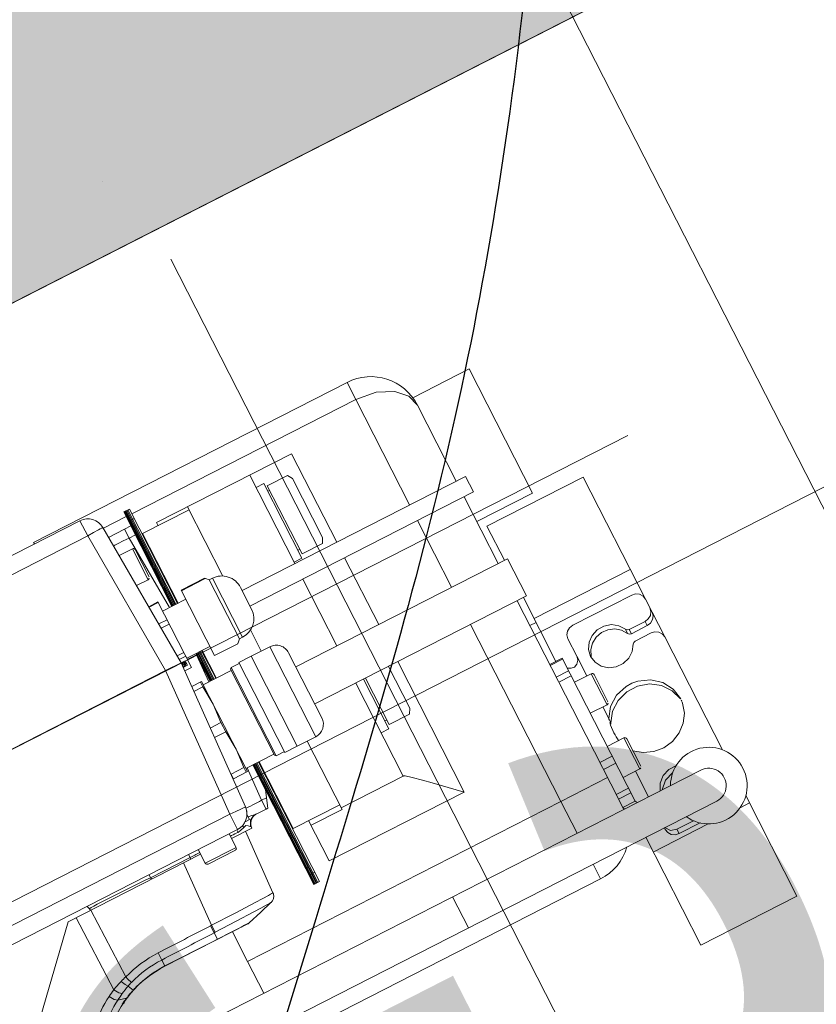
# Model space of a CAD drawing. Header units: metres. Extents: x 538891 to 1080079, y 6588829 to 13178720.
# Tile 716 of 1056: x 539905.378 to 539905.607, y 6589213.526 to 6589213.809. Entities that reach past the tile are written whole.
import ezdxf

# ---------------------------------------------------------------- set-up
doc = ezdxf.new("R2010")
doc.units = ezdxf.units.M
doc.header["$LTSCALE"] = 0.4
doc.linetypes.add('ACAD_ISO10W100', pattern=[40.5, 27, -6.749999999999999, 0, -6.749999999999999])
doc.linetypes.add('Triple Dashed', pattern=[92.60416328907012, 66.14583134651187, -26.45833194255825])
doc.layers.add('AR', color=7, linetype='Continuous')
doc.layers.add('DENDRO', color=7, linetype='Continuous')
doc.styles.add('Arial', font='arial.ttf')

msp = doc.modelspace()

# ---------------------------------------------------------------- linework, layer by layer
at = {"layer": 'DENDRO', "color": 30, "linetype": 'Continuous', "lineweight": 25, "true_color": 0xff7f00}
for points, knots in [([(539908.40578537, 6589206.872602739), (539908.3832159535, 6589206.863631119), (539908.3606465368, 6589206.854659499), (539907.9497689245, 6589206.7163808), (539907.7723378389, 6589206.675189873), (539907.6966044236, 6589206.683932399), (539907.4656119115, 6589206.770816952), (539907.1594505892, 6589206.997395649), (539906.9579957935, 6589207.576698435), (539906.9146970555, 6589208.131988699), (539907.0573528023, 6589208.788930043), (539907.1853649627, 6589209.363006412), (539907.2917507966, 6589210.188356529), (539907.1418461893, 6589211.591390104), (539906.6378256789, 6589213.145355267), (539905.8218061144, 6589214.675330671), (539905.0645597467, 6589215.550653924), (539904.5703469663, 6589216.096682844), (539904.2578843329, 6589216.737226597), (539904.5264119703, 6589217.181537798), (539905.0377596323, 6589217.57535952), (539905.9098236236, 6589217.73497031), (539906.928061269, 6589217.717735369), (539908.1862928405, 6589217.270431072), (539909.3947226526, 6589216.377203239), (539910.1043709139, 6589214.722328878), (539910.5527597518, 6589213.222716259), (539911.0296252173, 6589211.784802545), (539911.3240869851, 6589210.648705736), (539911.5385713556, 6589209.401103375), (539911.0332278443, 6589208.334953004), (539910.2317156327, 6589207.732833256), (539909.456542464, 6589207.360268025), (539908.9861643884, 6589207.135636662), (539908.6129996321, 6589206.958159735), (539908.4315789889, 6589206.88285602), (539908.4186821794, 6589206.87772938), (539908.40578537, 6589206.872602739)], [0, 0, 0, 0.001743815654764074, 0.001743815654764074, 0.0328705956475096, 0.06399737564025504, 0.09512415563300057, 0.1262509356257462, 0.1573777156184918, 0.1885044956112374, 0.2196312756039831, 0.2507580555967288, 0.2818848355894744, 0.3130116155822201, 0.3441383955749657, 0.3752651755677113, 0.406391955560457, 0.4375187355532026, 0.4686455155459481, 0.4997722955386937, 0.5308990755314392, 0.5620258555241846, 0.5931526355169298, 0.624279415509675, 0.6554061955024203, 0.6865329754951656, 0.7176597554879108, 0.748786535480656, 0.7799133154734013, 0.8110400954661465, 0.8421668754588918, 0.8732936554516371, 0.9044204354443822, 0.9355472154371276, 0.966673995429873, 0.9978007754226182, 0.9978007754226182, 1, 1, 1]), ([(539901.6685504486, 6589216.508096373), (539901.6549695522, 6589216.496390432), (539901.6413886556, 6589216.484684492), (539901.3872650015, 6589216.261111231), (539901.1542271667, 6589215.680484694), (539901.0915114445, 6589215.181242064), (539901.181345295, 6589214.428850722), (539901.5988201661, 6589213.623490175), (539902.0909989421, 6589213.052936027), (539902.6767633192, 6589212.628054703), (539903.5856184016, 6589212.271598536), (539904.2749271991, 6589212.347468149), (539904.8002567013, 6589212.544048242), (539905.1731227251, 6589212.896441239), (539905.4001403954, 6589213.316530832), (539905.5852785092, 6589213.990625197), (539905.317444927, 6589215.106673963), (539904.7935115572, 6589215.881330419), (539904.2446258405, 6589216.386185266), (539903.6428508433, 6589216.722836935), (539902.7680026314, 6589216.948452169), (539901.956227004, 6589216.745513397), (539901.6957122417, 6589216.531508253), (539901.6821313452, 6589216.519802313), (539901.6685504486, 6589216.508096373)], [0, 0, 0, 0.002772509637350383, 0.002772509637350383, 0.05511167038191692, 0.1074508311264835, 0.15978999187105, 0.2121291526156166, 0.2644683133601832, 0.3168074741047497, 0.3691466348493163, 0.4214857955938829, 0.4738249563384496, 0.5261641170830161, 0.5785032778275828, 0.6308424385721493, 0.6831815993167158, 0.7355207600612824, 0.787859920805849, 0.8401990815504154, 0.892538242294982, 0.9448774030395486, 0.997216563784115, 0.997216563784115, 1, 1, 1])]:
    msp.add_open_spline(points, degree=2, knots=knots, dxfattribs=at)

# ---------------------------------------------------------------- next in the draw order: wipeouts: each hides what was drawn before it
at = {"color": 255, "linetype": 'Continuous', "lineweight": 5}
msp.add_wipeout([(539907.3717768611, 6589214.987496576), (539904.0762212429, 6589213.305440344), (539904.083040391, 6589213.292079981), (539907.3785960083, 6589214.974136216)], dxfattribs=at).dxf.layer = 'AR'

# ---------------------------------------------------------------- next in the draw order: hatches: boundary and pattern name
at = {"layer": 'AR', "linetype": 'Continuous', "lineweight": 9, "true_color": 0x6a6a6a}
h = msp.add_hatch(dxfattribs=at)
h.set_pattern_fill('STRUCTURAL_CONCRETE_0001', color=251, style=0, pattern_type=2)
h.set_pattern_definition([(90, (0, 0), (-0.6235383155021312, 0), [0.0600000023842, -0.3000000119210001]), (90, (-0.3117691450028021, 0.1800000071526), (-0.6235383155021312, 0), [0.0600000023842, -0.3000000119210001]), (150.0000000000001, (0, 0), (0.3117691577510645, 0.5400000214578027), [0.06000000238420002, -0.3000000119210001]), (150.0000000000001, (2.204364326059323e-17, 0.3600000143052), (0.3117691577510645, 0.5400000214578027), [0.06000000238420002, -0.3000000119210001]), (-149.9999999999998, (3.673940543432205e-18, 0.0600000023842), (-0.3117691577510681, 0.5400000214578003), [0.0600000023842, -0.300000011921]), (-149.9999999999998, (2.571758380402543e-17, 0.4200000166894), (-0.3117691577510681, 0.5400000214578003), [0.0600000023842, -0.300000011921]), (90, (-0.0600000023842, 3.673940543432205e-18), (-0.1200000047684, 0), [1e-05, -0.2999900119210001]), (90, (-0.06000000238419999, 0.1200100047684), (-0.1200000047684, 0), [1e-05, -0.2999900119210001]), (135, (-0.0600000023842, 0.06000000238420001), (0.08485281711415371, 0.08485281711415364), [1e-05, -0.2399900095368]), (135, (-0.1236466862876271, 0.1236466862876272), (0.08485281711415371, 0.08485281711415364), [1e-05, -0.2399900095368])])
h.paths.add_polyline_path([(539907.3785960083, 6589214.974136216), (539904.083040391, 6589213.292079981), (539904.1739623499, 6589213.11394184), (539907.4695179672, 6589214.795998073)])

# ---------------------------------------------------------------- next in the draw order: linework, layer by layer
at = {"layer": 'AR', "color": 251, "linetype": 'Triple Dashed', "lineweight": 9, "true_color": 0x575757}
msp.add_line((539928.7744506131, 6589168.281191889), (539887.9295859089, 6589248.306175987), dxfattribs=at)
at = {"layer": 'AR', "color": 7, "linetype": 'Continuous', "lineweight": 9}
msp.add_line((539904.1739623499, 6589213.11394184), (539907.4695179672, 6589214.795998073), dxfattribs=at)
at = {"layer": 'AR', "color": 251, "linetype": 'ACAD_ISO10W100', "lineweight": 9, "true_color": 0x575757}
for p, q in [((539905.8384433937, 6589213.791718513), (539905.1347977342, 6589213.432576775)), ((539905.5518570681, 6589213.484333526), (539905.421384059, 6589213.739961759)), ((539904.6690916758, 6589213.238867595), (539905.552574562, 6589213.689395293))]:
    msp.add_line(p, q, dxfattribs=at)
at = {"layer": 'AR', "color": 251, "linetype": 'Continuous', "lineweight": 9, "true_color": 0x575757}
for p, q in [((539905.5070657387, 6589213.708471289), (539905.4908464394, 6589213.700192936)), ((539905.5252501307, 6589213.672843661), (539905.5070657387, 6589213.708471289)), ((539905.471990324, 6589213.704602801), (539905.3820305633, 6589213.658687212)), ((539905.471990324, 6589213.704602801), (539905.4899474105, 6589213.669420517)), ((539905.4101828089, 6589213.666881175), (539905.4744906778, 6589213.699704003)), ((539905.5033077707, 6589213.676239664), (539905.4921698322, 6589213.698061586)), ((539905.4173147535, 6589213.664346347), (539905.4560597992, 6589213.684121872)), ((539905.4690161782, 6589213.658737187), (539905.4560597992, 6589213.684121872)), ((539905.4440354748, 6589213.67798464), (539905.4569918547, 6589213.652599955)), ((539905.4490834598, 6589213.674913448), (539905.4549188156, 6589213.677891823)), ((539905.4549188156, 6589213.677891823), (539905.4563426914, 6589213.676968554)), ((539905.4418501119, 6589213.644871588), (539905.5059798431, 6589213.677603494)), ((539905.4458539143, 6589213.674421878), (539905.4480806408, 6589213.675558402)), ((539905.4480806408, 6589213.675558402), (539905.4589912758, 6589213.654181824)), ((539905.4490834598, 6589213.674913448), (539905.4590572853, 6589213.655372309)), ((539905.4563426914, 6589213.676968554), (539905.4649802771, 6589213.660045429)), ((539905.5059798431, 6589213.677603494), (539905.5082528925, 6589213.673150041)), ((539905.5121356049, 6589213.663343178), (539905.539747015, 6589213.677436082)), ((539905.5397474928, 6589213.677435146), (539905.5576265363, 6589213.642405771)), ((539905.4441231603, 6589213.640418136), (539905.5082528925, 6589213.673150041)), ((539905.4497515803, 6589213.673604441), (539905.449217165, 6589213.673331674)), ((539905.5252501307, 6589213.672843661), (539905.5092176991, 6589213.664660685)), ((539905.5153549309, 6589213.65263636), (539905.50558082, 6589213.671786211)), ((539905.4095008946, 6589213.668217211), (539905.4078976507, 6589213.667398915)), ((539905.4078976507, 6589213.667398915), (539905.4100271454, 6589213.663226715)), ((539905.4080757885, 6589213.667489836), (539905.4218959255, 6589213.640412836)), ((539905.40829846, 6589213.667603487), (539905.4221185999, 6589213.640526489)), ((539905.4085211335, 6589213.66771714), (539905.4223412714, 6589213.640640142)), ((539905.4087883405, 6589213.667853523), (539905.4226084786, 6589213.640776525)), ((539905.4090555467, 6589213.667989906), (539905.4228756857, 6589213.640912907)), ((539905.4095008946, 6589213.668217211), (539905.4233210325, 6589213.641140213)), ((539905.4266762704, 6589213.668001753), (539905.4133159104, 6589213.661182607)), ((539905.436361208, 6589213.649026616), (539905.4262216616, 6589213.668892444)), ((539905.1943793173, 6589213.562348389), (539905.3953162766, 6589213.664906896)), ((539905.3953162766, 6589213.664906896), (539905.3975496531, 6589213.660531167)), ((539905.4020366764, 6589213.662723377), (539905.408579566, 6589213.666062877)), ((539905.4108647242, 6589213.665545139), (539905.4092614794, 6589213.66472684)), ((539905.4173147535, 6589213.664346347), (539905.4177693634, 6589213.663455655)), ((539905.49222046, 6589213.664967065), (539905.5019945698, 6589213.645817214)), ((539905.424356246, 6589213.624154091), (539905.4019177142, 6589213.662956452)), ((539905.4081328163, 6589213.662466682), (539905.403529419, 6589213.660117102)), ((539905.4081328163, 6589213.662466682), (539905.4099433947, 6589213.663390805)), ((539905.4081328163, 6589213.662466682), (539905.4094252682, 6589213.659934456)), ((539905.4094255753, 6589213.659934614), (539905.4112358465, 6589213.660858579)), ((539905.4217159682, 6589213.640320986), (539905.4100271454, 6589213.663226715)), ((539905.4133159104, 6589213.661182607), (539905.4234991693, 6589213.641231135)), ((539905.5171363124, 6589213.65354558), (539905.5121360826, 6589213.663342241)), ((539905.2954111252, 6589213.608399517), (539905.3975496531, 6589213.660531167)), ((539905.3822578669, 6589213.658241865), (539905.3820305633, 6589213.658687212)), ((539905.4199007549, 6589213.621880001), (539905.3975496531, 6589213.660531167)), ((539905.4094255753, 6589213.659934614), (539905.4209854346, 6589213.63994812)), ((539905.4590572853, 6589213.655372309), (539905.4648926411, 6589213.658350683)), ((539905.4648926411, 6589213.658350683), (539905.4649802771, 6589213.660045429)), ((539905.4065604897, 6589213.654927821), (539905.410355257, 6589213.656864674)), ((539905.410355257, 6589213.656864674), (539905.4149013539, 6589213.647957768)), ((539905.4111624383, 6589213.656603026), (539905.4151629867, 6589213.648764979)), ((539905.4583891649, 6589213.656681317), (539905.4578547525, 6589213.65640855)), ((539905.4174073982, 6589213.653166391), (539905.4172292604, 6589213.653075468)), ((539905.4567645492, 6589213.653045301), (539905.4589912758, 6589213.654181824)), ((539905.4572640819, 6589213.622986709), (539905.5180270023, 6589213.65400019)), ((539905.4810633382, 6589213.635133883), (539905.4712892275, 6589213.654283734)), ((539905.5180270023, 6589213.65400019), (539905.5234823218, 6589213.643311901)), ((539905.525657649, 6589213.636850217), (539905.5532690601, 6589213.650943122)), ((539905.4115733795, 6589213.646259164), (539905.4149013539, 6589213.647957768)), ((539905.4310264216, 6589213.648370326), (539905.4243907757, 6589213.644983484)), ((539905.4244778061, 6589213.644812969), (539905.431113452, 6589213.648199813)), ((539905.4310264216, 6589213.648370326), (539905.431113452, 6589213.648199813)), ((539905.4324330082, 6589213.647924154), (539905.4313105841, 6589213.648287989)), ((539905.4324330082, 6589213.647924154), (539905.433323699, 6589213.648378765)), ((539905.4410705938, 6589213.631001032), (539905.4324330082, 6589213.647924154)), ((539905.433323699, 6589213.648378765), (539905.4419612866, 6589213.631455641)), ((539905.4592649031, 6589213.648146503), (539905.4690390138, 6589213.628996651)), ((539905.4339710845, 6589213.626213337), (539905.4243907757, 6589213.644983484)), ((539905.441395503, 6589213.645762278), (539905.4445777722, 6589213.639527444)), ((539905.4177105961, 6589213.641573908), (539905.4150639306, 6589213.640223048)), ((539905.4151598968, 6589213.640057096), (539905.4177976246, 6589213.641403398)), ((539905.4177105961, 6589213.641573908), (539905.427290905, 6589213.622803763)), ((539905.4190457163, 6589213.638958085), (539905.4257258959, 6589213.642367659)), ((539905.4228627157, 6589213.642478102), (539905.4226845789, 6589213.642387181)), ((539905.4627193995, 6589213.612298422), (539905.5234823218, 6589213.643311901)), ((539905.5405700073, 6589213.603233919), (539905.5208102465, 6589213.641948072)), ((539905.5319495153, 6589213.624522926), (539905.5225916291, 6589213.642857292)), ((539905.5367497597, 6589213.634915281), (539905.5536728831, 6589213.643552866)), ((539905.5576265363, 6589213.642405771), (539905.5595300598, 6589213.638676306)), ((539905.5595300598, 6589213.638676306), (539905.5631800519, 6589213.631525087)), ((539905.4203130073, 6589213.636475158), (539905.4179335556, 6589213.635260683)), ((539905.5244471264, 6589213.634822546), (539905.526228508, 6589213.635731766)), ((539905.5575176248, 6589213.636020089), (539905.5529518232, 6589213.633689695)), ((539905.5575176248, 6589213.636020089), (539905.5581395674, 6589213.634801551)), ((539905.4186505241, 6589213.634020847), (539905.4209632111, 6589213.635201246)), ((539905.4473655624, 6589213.627466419), (539905.4442679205, 6589213.63353545)), ((539905.5074498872, 6589213.635128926), (539905.533362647, 6589213.584359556)), ((539905.5518791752, 6589213.633775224), (539905.5525011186, 6589213.632556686)), ((539905.5529518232, 6589213.633689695), (539905.5535737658, 6589213.632471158)), ((539905.5581395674, 6589213.634801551), (539905.5535737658, 6589213.632471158)), ((539905.5546605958, 6589213.630341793), (539905.5592264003, 6589213.632672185)), ((539905.4410705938, 6589213.631001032), (539905.4407067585, 6589213.629878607)), ((539905.4410705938, 6589213.631001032), (539905.4419612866, 6589213.631455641)), ((539905.5379224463, 6589213.626018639), (539905.5353592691, 6589213.631040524)), ((539905.5631800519, 6589213.631525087), (539905.5796948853, 6589213.599168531)), ((539905.4251031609, 6589213.627090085), (539905.423215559, 6589213.62612665)), ((539905.4259557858, 6589213.625419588), (539905.4326359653, 6589213.628829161)), ((539905.428805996, 6589213.626874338), (539905.4328520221, 6589213.618947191)), ((539905.4290286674, 6589213.62698799), (539905.4330746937, 6589213.619060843)), ((539905.4292513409, 6589213.627101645), (539905.4332973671, 6589213.619174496)), ((539905.429518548, 6589213.627238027), (539905.4335645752, 6589213.619310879)), ((539905.4297857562, 6589213.627374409), (539905.4338317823, 6589213.619447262)), ((539905.4302311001, 6589213.627601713), (539905.4342771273, 6589213.619674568)), ((539905.4304092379, 6589213.627692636), (539905.434455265, 6589213.619765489)), ((539905.4406067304, 6589213.62960018), (539905.4339710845, 6589213.626213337)), ((539905.4498416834, 6589213.628730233), (539905.4444999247, 6589213.626003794)), ((539905.4498416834, 6589213.628730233), (539905.4630162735, 6589213.602918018)), ((539905.4552228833, 6589213.62698591), (539905.4647605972, 6589213.608299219)), ((539905.424356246, 6589213.624154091), (539905.4199007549, 6589213.621880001)), ((539905.4238365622, 6589213.625052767), (539905.425666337, 6589213.625986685)), ((539905.4428198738, 6589213.58276157), (539905.424356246, 6589213.624154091)), ((539905.4255602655, 6589213.624728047), (539905.4243726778, 6589213.624121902)), ((539905.4253902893, 6589213.624115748), (539905.42549199, 6589213.624184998)), ((539905.42549199, 6589213.624184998), (539905.4254760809, 6589213.624216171)), ((539905.4255222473, 6589213.624083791), (539905.4256239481, 6589213.62415304)), ((539905.4255381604, 6589213.624052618), (539905.4255222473, 6589213.624083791)), ((539905.4256398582, 6589213.624121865), (539905.4255381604, 6589213.624052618)), ((539905.4255381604, 6589213.624052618), (539905.4255390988, 6589213.624050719)), ((539905.4255391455, 6589213.624050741), (539905.4255487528, 6589213.624006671)), ((539905.4262093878, 6589213.623456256), (539905.4255602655, 6589213.624728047)), ((539905.4256239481, 6589213.62415304), (539905.4256398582, 6589213.624121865)), ((539905.4261357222, 6589213.625062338), (539905.4288035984, 6589213.626424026)), ((539905.4286061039, 6589213.626772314), (539905.4288066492, 6589213.626425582)), ((539905.4288066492, 6589213.626425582), (539905.428624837, 6589213.626781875)), ((539905.4326714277, 6589213.618855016), (539905.4288066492, 6589213.626425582)), ((539905.4288066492, 6589213.626425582), (539905.432273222, 6589213.618651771)), ((539905.4444930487, 6589213.626011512), (539905.4409302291, 6589213.624193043)), ((539905.4541139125, 6589213.598363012), (539905.4409302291, 6589213.624193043)), ((539905.4444734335, 6589213.626033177), (539905.4444999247, 6589213.626003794)), ((539905.4576745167, 6589213.600191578), (539905.4444999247, 6589213.626003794)), ((539905.5056122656, 6589213.587036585), (539905.4865186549, 6589213.624445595)), ((539905.5301681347, 6589213.623613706), (539905.533730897, 6589213.625432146)), ((539905.5302959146, 6589213.623363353), (539905.5338586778, 6589213.625181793)), ((539905.5337309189, 6589213.625432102), (539905.5546702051, 6589213.58440697)), ((539905.5408133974, 6589213.620354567), (539905.5379224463, 6589213.626018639)), ((539905.3058844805, 6589213.563685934), (539905.4199007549, 6589213.621880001)), ((539905.438293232, 6589213.580646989), (539905.4199007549, 6589213.621880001)), ((539905.4261934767, 6589213.623487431), (539905.4249391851, 6589213.622847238)), ((539905.4249534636, 6589213.62281523), (539905.4262093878, 6589213.623456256)), ((539905.425153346, 6589213.623174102), (539905.4252389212, 6589213.623172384)), ((539905.4251692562, 6589213.623142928), (539905.425153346, 6589213.623174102)), ((539905.4252548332, 6589213.623141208), (539905.4251692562, 6589213.623142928)), ((539905.4252389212, 6589213.623172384), (539905.4252548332, 6589213.623141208)), ((539905.4253588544, 6589213.623364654), (539905.4253747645, 6589213.623333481)), ((539905.4253747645, 6589213.623333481), (539905.4254603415, 6589213.623331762)), ((539905.427290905, 6589213.622803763), (539905.4253911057, 6589213.621834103)), ((539905.425400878, 6589213.623516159), (539905.4254134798, 6589213.623497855)), ((539905.4387127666, 6589213.621938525), (539905.430687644, 6589213.617842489)), ((539905.4387061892, 6589213.6227323), (539905.4385513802, 6589213.622254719)), ((539905.4511485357, 6589213.597573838), (539905.4385514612, 6589213.622254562)), ((539905.4410620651, 6589213.623934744), (539905.4387061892, 6589213.6227323)), ((539905.4516261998, 6589213.59741887), (539905.4387061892, 6589213.6227323)), ((539905.4838465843, 6589213.623081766), (539905.4899838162, 6589213.611057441)), ((539905.5355548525, 6589213.621858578), (539905.5319920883, 6589213.620040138)), ((539905.4302330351, 6589213.61873318), (539905.4274157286, 6589213.617295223)), ((539905.4298869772, 6589213.618556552), (539905.4305668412, 6589213.617224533)), ((539905.4302330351, 6589213.61873318), (539905.4434167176, 6589213.592903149)), ((539905.476721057, 6589213.619444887), (539905.4839948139, 6589213.605193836)), ((539905.4772554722, 6589213.619717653), (539905.4840608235, 6589213.606384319)), ((539905.5363244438, 6589213.620350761), (539905.5327616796, 6589213.618532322)), ((539905.5372506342, 6589213.618536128), (539905.5420603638, 6589213.62099102)), ((539905.5420603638, 6589213.62099102), (539905.5466064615, 6589213.612084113)), ((539905.5428675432, 6589213.620729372), (539905.5468680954, 6589213.612891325)), ((539905.4280257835, 6589213.615927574), (539905.4305668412, 6589213.617224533)), ((539905.4305668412, 6589213.617224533), (539905.4335289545, 6589213.612275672)), ((539905.4744943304, 6589213.618308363), (539905.4881326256, 6589213.59158764)), ((539905.4335289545, 6589213.612275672), (539905.435798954, 6589213.606973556)), ((539905.4898961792, 6589213.609362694), (539905.4899838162, 6589213.611057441)), ((539905.541796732, 6589213.609629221), (539905.5466064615, 6589213.612084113)), ((539905.5470718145, 6589213.608092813), (539905.5453594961, 6589213.611447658)), ((539905.483392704, 6589213.607693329), (539905.4828582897, 6589213.607420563)), ((539905.4840608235, 6589213.606384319), (539905.4898961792, 6589213.609362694)), ((539905.5476937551, 6589213.606874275), (539905.5470718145, 6589213.608092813)), ((539905.435798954, 6589213.606973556), (539905.432720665, 6589213.605402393)), ((539905.4339407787, 6589213.602667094), (539905.4371586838, 6589213.604309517)), ((539905.435798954, 6589213.606973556), (539905.4371586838, 6589213.604309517)), ((539905.4371586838, 6589213.604309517), (539905.4401207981, 6589213.599360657)), ((539905.4817680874, 6589213.604057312), (539905.4839948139, 6589213.605193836)), ((539905.4630162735, 6589213.602918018), (539905.4576745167, 6589213.600191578)), ((539905.4705560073, 6589213.582030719), (539905.4605401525, 6589213.601654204)), ((539905.5500323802, 6589213.584694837), (539905.5405700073, 6589213.603233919)), ((539905.5466488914, 6589213.600122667), (539905.5514586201, 6589213.602577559)), ((539905.5514586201, 6589213.602577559), (539905.5560047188, 6589213.593670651)), ((539905.5522658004, 6589213.60231591), (539905.5562663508, 6589213.594477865)), ((539905.4401207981, 6589213.599360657), (539905.4423907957, 6589213.594058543)), ((539905.4539820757, 6589213.598621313), (539905.4516261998, 6589213.59741887)), ((539905.4541139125, 6589213.598363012), (539905.4576767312, 6589213.600181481)), ((539905.4576827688, 6589213.600152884), (539905.4576745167, 6589213.600191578)), ((539905.4509872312, 6589213.597889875), (539905.4429621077, 6589213.59379384)), ((539905.4516261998, 6589213.59741887), (539905.4511486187, 6589213.597573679)), ((539905.5445157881, 6589213.595503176), (539905.5480785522, 6589213.597321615)), ((539905.3940477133, 6589213.50172264), (539905.5735344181, 6589213.593332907)), ((539905.4423907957, 6589213.594058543), (539905.4387376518, 6589213.59219397)), ((539905.4423907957, 6589213.594058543), (539905.4430706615, 6589213.592726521)), ((539905.4432924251, 6589213.593941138), (539905.447427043, 6589213.584669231)), ((539905.448585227, 6589213.587682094), (539905.4449477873, 6589213.594807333)), ((539905.4451264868, 6589213.594898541), (539905.4626289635, 6589213.560606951)), ((539905.4453491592, 6589213.595012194), (539905.4628516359, 6589213.560720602)), ((539905.4455718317, 6589213.595125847), (539905.4630743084, 6589213.560834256)), ((539905.4458390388, 6589213.59526223), (539905.4633415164, 6589213.560970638)), ((539905.446106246, 6589213.595398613), (539905.4636087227, 6589213.561107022)), ((539905.4465515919, 6589213.595625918), (539905.4640540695, 6589213.561334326)), ((539905.4467297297, 6589213.59571684), (539905.4565038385, 6589213.57656699)), ((539905.4478662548, 6589213.593490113), (539905.4476881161, 6589213.593399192)), ((539905.5455586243, 6589213.593460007), (539905.5491213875, 6589213.595278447)), ((539905.5511949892, 6589213.59121576), (539905.5560047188, 6589213.593670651)), ((539905.558517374, 6589213.585668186), (539905.5547577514, 6589213.593034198)), ((539905.4394175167, 6589213.590861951), (539905.4387376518, 6589213.59219397)), ((539905.4394175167, 6589213.590861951), (539905.4434167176, 6589213.592903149)), ((539905.4881326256, 6589213.59158764), (539905.4703188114, 6589213.582495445)), ((539905.4884642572, 6589213.591657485), (539905.4886862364, 6589213.591641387)), ((539905.5467230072, 6589213.591178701), (539905.533362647, 6589213.584359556)), ((539905.4492373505, 6589213.582401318), (539905.448585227, 6589213.587682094)), ((539905.448585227, 6589213.587682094), (539905.4624508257, 6589213.56051603)), ((539905.5527588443, 6589213.588151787), (539905.5491960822, 6589213.586333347)), ((539905.447427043, 6589213.584669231), (539905.4488665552, 6589213.585403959)), ((539905.4474284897, 6589213.58466997), (539905.4487209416, 6589213.582137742)), ((539905.4668672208, 6589213.567261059), (539905.5056122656, 6589213.587036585)), ((539905.5534640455, 6589213.586770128), (539905.5499012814, 6589213.584951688)), ((539905.5512691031, 6589213.582271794), (539905.5499375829, 6589213.584880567)), ((539905.5512691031, 6589213.582271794), (539905.5500323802, 6589213.584694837)), ((539905.5864205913, 6589213.585991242), (539905.601119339, 6589213.557192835)), ((539905.3989048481, 6589213.492974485), (539905.5780805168, 6589213.584426)), ((539905.4428198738, 6589213.58276157), (539905.442981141, 6589213.582400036)), ((539905.533362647, 6589213.584359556), (539905.4434028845, 6589213.538443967)), ((539905.4487209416, 6589213.582137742), (539905.4457418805, 6589213.580617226)), ((539905.4487209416, 6589213.582137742), (539905.4492373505, 6589213.582401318)), ((539905.4698642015, 6589213.583386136), (539905.4565038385, 6589213.57656699)), ((539905.4705560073, 6589213.582030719), (539905.4616491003, 6589213.577484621)), ((539905.533362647, 6589213.584359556), (539905.5380314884, 6589213.575212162)), ((539905.551107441, 6589213.582588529), (539905.5546702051, 6589213.58440697)), ((539905.5874810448, 6589213.583913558), (539905.5847987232, 6589213.582544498)), ((539905.438293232, 6589213.580646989), (539905.3323902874, 6589213.52659397)), ((539905.438293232, 6589213.580646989), (539905.4405266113, 6589213.576271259)), ((539905.4439600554, 6589213.579146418), (539905.4427408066, 6589213.578524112)), ((539905.4432413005, 6589213.580554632), (539905.4439600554, 6589213.579146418)), ((539905.44468855, 6589213.580265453), (539905.4435648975, 6589213.579920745)), ((539905.44429426, 6589213.578946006), (539905.4442469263, 6589213.57714914)), ((539905.4450119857, 6589213.580088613), (539905.44429426, 6589213.578946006)), ((539905.4457417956, 6589213.580617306), (539905.44468855, 6589213.580265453)), ((539905.4457420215, 6589213.580617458), (539905.4450119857, 6589213.580088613)), ((539905.4668672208, 6589213.567261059), (539905.4609572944, 6589213.578840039)), ((539905.4405266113, 6589213.576271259), (539905.3347764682, 6589213.522296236)), ((539905.438861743, 6589213.573737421), (539905.4446254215, 6589213.576679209)), ((539905.4422505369, 6589213.576801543), (539905.4408120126, 6589213.575547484)), ((539905.4420719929, 6589213.57750925), (539905.4422505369, 6589213.576801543)), ((539905.444311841, 6589213.577170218), (539905.4442469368, 6589213.577149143)), ((539905.4444704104, 6589213.57718497), (539905.4446254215, 6589213.576679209)), ((539905.5756626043, 6589213.577881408), (539905.5598696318, 6589213.569820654)), ((539905.5630634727, 6589213.576761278), (539905.5633215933, 6589213.576255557)), ((539905.5714558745, 6589213.578778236), (539905.5666533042, 6589213.576326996)), ((539905.5666533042, 6589213.576326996), (539905.5672752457, 6589213.57510846)), ((539905.5732822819, 6589213.57817446), (539905.5672752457, 6589213.57510846)), ((539905.4381798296, 6589213.575073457), (539905.4401801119, 6589213.571154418)), ((539905.4388468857, 6589213.574544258), (539905.4385393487, 6589213.574386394)), ((539905.4428509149, 6589213.5757735), (539905.4507135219, 6589213.558146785)), ((539905.573507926, 6589213.543099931), (539905.5577193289, 6589213.57403362)), ((539905.4292729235, 6589213.570527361), (539905.4312732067, 6589213.56660832)), ((539905.4401801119, 6589213.571154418), (539905.4312732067, 6589213.56660832)), ((539905.4399184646, 6589213.570347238), (539905.4320804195, 6589213.566346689)), ((539905.3919694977, 6589213.549803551), (539905.4299548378, 6589213.569191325)), ((539905.4269268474, 6589213.56823071), (539905.415587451, 6589213.562443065)), ((539905.4264821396, 6589213.56910294), (539905.4269272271, 6589213.568230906)), ((539905.4269268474, 6589213.56823071), (539905.4270822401, 6589213.567725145)), ((539905.4282550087, 6589213.568949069), (539905.4269268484, 6589213.568230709)), ((539905.4250615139, 6589213.566693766), (539905.4330514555, 6589213.548781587)), ((539905.5425775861, 6589213.566305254), (539905.5447278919, 6589213.562092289)), ((539905.415587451, 6589213.562443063), (539905.4142278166, 6589213.5617895)), ((539905.4151405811, 6589213.563314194), (539905.4155856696, 6589213.562442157)), ((539905.415587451, 6589213.562443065), (539905.4159043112, 6589213.562019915)), ((539905.5447278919, 6589213.562092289), (539905.4547681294, 6589213.516176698)), ((539905.462690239, 6589213.564006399), (539905.4610869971, 6589213.563188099)), ((539905.4640540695, 6589213.561334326), (539905.4624508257, 6589213.56051603)), ((539905.5022791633, 6589213.556964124), (539905.5068252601, 6589213.548057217)), ((539905.601119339, 6589213.557192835), (539905.573507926, 6589213.543099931)), ((539905.3980424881, 6589213.553488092), (539905.3983611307, 6589213.553065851)), ((539905.3980424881, 6589213.553488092), (539905.3983611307, 6589213.553065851)), ((539905.3942558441, 6589213.550970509), (539905.405024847, 6589213.530280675)), ((539905.3984907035, 6589213.553131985), (539905.4084565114, 6589213.533985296)), ((539905.379321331, 6589213.506337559), (539905.3919694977, 6589213.549803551)), ((539905.4197143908, 6589213.537019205), (539905.4433172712, 6589213.549066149)), ((539905.4328289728, 6589213.548665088), (539905.4338803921, 6589213.546648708)), ((539905.4328294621, 6589213.548665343), (539905.4330514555, 6589213.548781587)), ((539905.4330514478, 6589213.548781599), (539905.4341115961, 6589213.546769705)), ((539905.4415566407, 6589213.548275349), (539905.4373444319, 6589213.546124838)), ((539905.4420819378, 6589213.548543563), (539905.4415566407, 6589213.548275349)), ((539905.4425457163, 6589213.548780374), (539905.4420819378, 6589213.548543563)), ((539905.4438864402, 6589213.549465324), (539905.4425457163, 6589213.548780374)), ((539905.4348071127, 6589213.544829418), (539905.4338786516, 6589213.546647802)), ((539905.4338786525, 6589213.5466478), (539905.4341116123, 6589213.546769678)), ((539905.4365156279, 6589213.545701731), (539905.4348070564, 6589213.544829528)), ((539905.4373444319, 6589213.546124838), (539905.4365156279, 6589213.545701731)), ((539905.4390840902, 6589213.546905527), (539905.4434028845, 6589213.538443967)), ((539905.433141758, 6589213.543979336), (539905.4196747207, 6589213.537105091)), ((539905.4348071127, 6589213.544829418), (539905.433141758, 6589213.543979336)), ((539905.4177404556, 6589213.540840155), (539905.4187856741, 6589213.538819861)), ((539905.4196747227, 6589213.53710509), (539905.4187905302, 6589213.538822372)), ((539905.4480717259, 6589213.529296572), (539905.4434028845, 6589213.538443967)), ((539905.4105724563, 6589213.530168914), (539905.4091185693, 6589213.531323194)), ((539905.4062098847, 6589213.527318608), (539905.408678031, 6589213.527868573))]:
    msp.add_line(p, q, dxfattribs=at)
at = {"layer": 'AR', "color": 9, "linetype": 'Continuous', "lineweight": 9, "true_color": 0xc9c5ab, "flags": 128}
msp.add_lwpolyline([(539904.946798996, 6589211.599767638), (539906.5424713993, 6589212.41420108), (539906.6391113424, 6589212.463526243), (539905.8662746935, 6589213.977700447), (539904.1739623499, 6589213.11394184)], close=True, dxfattribs=at)
at = {"layer": 'AR', "color": 7, "linetype": 'Continuous', "lineweight": 9, "flags": 128}
msp.add_lwpolyline([(539904.946798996, 6589211.599767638), (539906.5424713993, 6589212.41420108), (539906.6391113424, 6589212.463526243), (539905.8662746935, 6589213.977700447), (539904.1739623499, 6589213.11394184)], close=True, dxfattribs=at)
at = {"layer": 'AR', "color": 251, "linetype": 'Continuous', "lineweight": 9, "true_color": 0x575757, "flags": 128}
for points in [[(539905.4744906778, 6589213.699704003), (539905.4803801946, 6589213.701762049), (539905.485720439, 6589213.701989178), (539905.4897478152, 6589213.700632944), (539905.4921698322, 6589213.698061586)], [(539905.3975496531, 6589213.660531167), (539905.399208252, 6589213.661482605), (539905.4006206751, 6589213.662277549), (539905.40116463, 6589213.662576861), (539905.4015720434, 6589213.662795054), (539905.4018259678, 6589213.662922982), (539905.4019177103, 6589213.662956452)], [(539905.4049779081, 6589213.657664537), (539905.4050495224, 6589213.657731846), (539905.4052919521, 6589213.6578786), (539905.4056964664, 6589213.658099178), (539905.4062479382, 6589213.658385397), (539905.407700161, 6589213.659107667), (539905.4094255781, 6589213.659934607)], [(539905.5576265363, 6589213.642405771), (539905.5569326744, 6589213.643262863), (539905.555937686, 6589213.643781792), (539905.554793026, 6589213.643883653), (539905.5536728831, 6589213.643552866)], [(539905.5575176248, 6589213.636020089), (539905.5584426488, 6589213.636733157), (539905.5590316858, 6589213.637719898), (539905.5591951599, 6589213.638830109), (539905.5589081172, 6589213.639894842)], [(539905.5595300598, 6589213.638676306), (539905.5598171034, 6589213.637611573), (539905.5596536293, 6589213.63650136), (539905.5590645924, 6589213.63551462), (539905.5581395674, 6589213.634801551)], [(539905.5367497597, 6589213.634915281), (539905.5358247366, 6589213.634202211), (539905.5352356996, 6589213.633215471), (539905.5350722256, 6589213.632105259), (539905.5353592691, 6589213.631040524)], [(539905.5518791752, 6589213.633775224), (539905.5500104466, 6589213.634766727), (539905.547873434, 6589213.635080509), (539905.5457145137, 6589213.63468046), (539905.5437826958, 6589213.63361268), (539905.5423008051, 6589213.632000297), (539905.541439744, 6589213.6300293), (539905.5412987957, 6589213.627927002), (539905.5418942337, 6589213.625935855)], [(539905.5525011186, 6589213.632556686), (539905.5507956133, 6589213.633492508), (539905.548846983, 6589213.63385974), (539905.546845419, 6589213.633622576), (539905.5449865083, 6589213.632804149), (539905.543451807, 6589213.631484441), (539905.5423912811, 6589213.629792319), (539905.5419084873, 6589213.627893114), (539905.5420505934, 6589213.625972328)], [(539905.5518791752, 6589213.633775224), (539905.5523941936, 6589213.633577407), (539905.5529518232, 6589213.633689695)], [(539905.5535737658, 6589213.632471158), (539905.5530161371, 6589213.63235887), (539905.5525011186, 6589213.632556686)], [(539905.5631800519, 6589213.631525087), (539905.5624861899, 6589213.632382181), (539905.5614912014, 6589213.632901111), (539905.5603465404, 6589213.633002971), (539905.5592264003, 6589213.632672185)], [(539905.5546605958, 6589213.630341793), (539905.5542425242, 6589213.629956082), (539905.5541005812, 6589213.629422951)], [(539905.5418942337, 6589213.625935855), (539905.5431574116, 6589213.624285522), (539905.5449426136, 6589213.623166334), (539905.5470439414, 6589213.622707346), (539905.5492190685, 6589213.62296151), (539905.5512171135, 6589213.623899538), (539905.5528076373, 6589213.62541321), (539905.5538072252, 6589213.627327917), (539905.5541005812, 6589213.629422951)], [(539905.4243952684, 6589213.624066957), (539905.4250048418, 6589213.624225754), (539905.4254760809, 6589213.624216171)], [(539905.42549199, 6589213.624184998), (539905.4250200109, 6589213.624194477), (539905.4244094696, 6589213.624035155)], [(539905.4245680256, 6589213.623678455), (539905.4247052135, 6589213.623833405), (539905.4249246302, 6589213.623979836), (539905.4251730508, 6589213.624082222), (539905.4253902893, 6589213.624115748)], [(539905.4246402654, 6589213.623515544), (539905.4249077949, 6589213.623547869), (539905.425222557, 6589213.623690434), (539905.4254612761, 6589213.623887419), (539905.4255304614, 6589213.62406175)], [(539905.4256239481, 6589213.62415304), (539905.4256541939, 6589213.624130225), (539905.425720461, 6589213.624047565)], [(539905.4257363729, 6589213.624016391), (539905.425670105, 6589213.624099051), (539905.4256398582, 6589213.624121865)], [(539905.5379224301, 6589213.626018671), (539905.5382117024, 6589213.624867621), (539905.537961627, 6589213.62371983), (539905.5372370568, 6589213.622885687), (539905.5363213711, 6589213.622556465)], [(539905.4255487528, 6589213.624006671), (539905.4254550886, 6589213.623831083), (539905.4252123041, 6589213.623643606), (539905.4249085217, 6589213.623512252), (539905.4246540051, 6589213.623484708)], [(539905.4247048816, 6589213.623372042), (539905.4251232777, 6589213.623548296), (539905.4252960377, 6589213.6235606), (539905.425400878, 6589213.623516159)], [(539905.4249182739, 6589213.622894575), (539905.4249935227, 6589213.6229446), (539905.4252043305, 6589213.623099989)], [(539905.4253588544, 6589213.623364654), (539905.4253832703, 6589213.623404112), (539905.4254052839, 6589213.623506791)], [(539905.4254134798, 6589213.623497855), (539905.4254228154, 6589213.62346407), (539905.4253747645, 6589213.623333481)], [(539905.4254603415, 6589213.623331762), (539905.4256241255, 6589213.623528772), (539905.4257272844, 6589213.623713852), (539905.4257652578, 6589213.623878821), (539905.4257363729, 6589213.624016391)], [(539905.5350193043, 6589213.622907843), (539905.5351890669, 6589213.622718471), (539905.5354692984, 6589213.622594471), (539905.5358508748, 6589213.622539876), (539905.5363213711, 6589213.622556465)], [(539905.5470718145, 6589213.608092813), (539905.5476268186, 6589213.611609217), (539905.5493552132, 6589213.614806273), (539905.552060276, 6589213.617320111), (539905.5536863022, 6589213.618227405), (539905.5554341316, 6589213.618864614), (539905.5590927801, 6589213.619263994), (539905.562619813, 6589213.618472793), (539905.5656137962, 6589213.616581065), (539905.5677339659, 6589213.613804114)], [(539905.5476937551, 6589213.606874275), (539905.5481937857, 6589213.610224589), (539905.549762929, 6589213.613302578), (539905.5522393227, 6589213.615790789), (539905.5553675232, 6589213.61743255), (539905.5588248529, 6589213.618058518), (539905.5622546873, 6589213.617604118), (539905.5653032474, 6589213.616116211), (539905.5676561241, 6589213.613748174)], [(539905.5682649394, 6589213.612555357), (539905.5687962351, 6589213.609687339), (539905.5684710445, 6589213.606749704), (539905.5673149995, 6589213.603974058), (539905.5654193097, 6589213.601579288), (539905.5629334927, 6589213.599754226), (539905.5600535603, 6589213.598642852), (539905.5570066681, 6589213.598332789), (539905.5540330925, 6589213.598848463)], [(539905.5473779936, 6589213.606976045), (539905.5476264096, 6589213.606235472), (539905.548579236, 6589213.604039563)], [(539905.5663900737, 6589213.594564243), (539905.5643149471, 6589213.59345892), (539905.5627467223, 6589213.591733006), (539905.5618905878, 6589213.589612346), (539905.5618585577, 6589213.587374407)], [(539905.4882070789, 6589213.591625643), (539905.4882506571, 6589213.591641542), (539905.4884642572, 6589213.591657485)], [(539905.4886862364, 6589213.591641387), (539905.4906878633, 6589213.591238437), (539905.4936627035, 6589213.590463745)], [(539905.4936627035, 6589213.590463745), (539905.4964259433, 6589213.589693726), (539905.5056122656, 6589213.587036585)], [(539905.565458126, 6589213.592607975), (539905.5633321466, 6589213.590455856), (539905.5624084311, 6589213.587654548)], [(539905.4428198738, 6589213.58276157), (539905.4427388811, 6589213.582706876), (539905.4424862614, 6589213.582576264), (539905.4420705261, 6589213.582374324), (539905.441508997, 6589213.582109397), (539905.4400366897, 6589213.581431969), (539905.438293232, 6589213.580646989)], [(539905.4429811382, 6589213.582400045), (539905.4431977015, 6589213.582466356), (539905.4437913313, 6589213.582744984)], [(539905.4437913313, 6589213.582744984), (539905.4440840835, 6589213.582891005), (539905.4451736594, 6589213.583454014)], [(539905.551107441, 6589213.582588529), (539905.5511909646, 6589213.582454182), (539905.5515807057, 6589213.582127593)], [(539905.5546702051, 6589213.58440697), (539905.5549166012, 6589213.584171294), (539905.5553491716, 6589213.584050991)], [(539905.4436228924, 6589213.577347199), (539905.4429365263, 6589213.577449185), (539905.4422505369, 6589213.576801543)], [(539905.4442469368, 6589213.577149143), (539905.4441353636, 6589213.577143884), (539905.4436228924, 6589213.577347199)], [(539905.4444704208, 6589213.577184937), (539905.4444262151, 6589213.577196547), (539905.444311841, 6589213.577170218)], [(539905.5631736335, 6589213.576817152), (539905.564799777, 6589213.576010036), (539905.5666533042, 6589213.576326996)], [(539905.5672752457, 6589213.57510846), (539905.5661551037, 6589213.574777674), (539905.5650104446, 6589213.574879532), (539905.5640154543, 6589213.575398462), (539905.5633215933, 6589213.576255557)], [(539905.4142278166, 6589213.5617895), (539905.4100143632, 6589213.559743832), (539905.4002798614, 6589213.554833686)], [(539905.4330514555, 6589213.548781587), (539905.439840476, 6589213.552297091), (539905.4429037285, 6589213.553894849), (539905.445585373, 6589213.555304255), (539905.4477809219, 6589213.556471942), (539905.449405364, 6589213.557354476), (539905.4499827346, 6589213.557678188), (539905.4503956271, 6589213.557919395), (539905.4506398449, 6589213.558075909), (539905.4507135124, 6589213.558146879)], [(539905.4501281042, 6589213.555289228), (539905.4501725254, 6589213.555331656), (539905.4502968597, 6589213.555462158), (539905.4504223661, 6589213.555615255), (539905.450545, 6589213.555792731), (539905.4506602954, 6589213.555996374), (539905.4507593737, 6589213.556218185), (539905.4508381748, 6589213.556454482), (539905.4508946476, 6589213.556706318), (539905.4509254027, 6589213.556970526), (539905.4509275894, 6589213.557244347), (539905.4508985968, 6589213.557524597), (539905.4508363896, 6589213.55780657), (539905.4507394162, 6589213.558086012), (539905.4507132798, 6589213.558146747)], [(539905.4002798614, 6589213.554833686), (539905.3992780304, 6589213.554289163), (539905.3985662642, 6589213.553880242), (539905.3981536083, 6589213.553612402), (539905.3980424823, 6589213.5534881)], [(539905.4341116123, 6589213.546769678), (539905.4401308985, 6589213.549935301), (539905.445269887, 6589213.552647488), (539905.4472653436, 6589213.553708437), (539905.4487742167, 6589213.554519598), (539905.4497404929, 6589213.555052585), (539905.450128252, 6589213.555289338)], [(539905.443886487, 6589213.549465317), (539905.4472274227, 6589213.552583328), (539905.4481930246, 6589213.553484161), (539905.449188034, 6589213.554412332), (539905.4501283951, 6589213.555289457)], [(539905.4348364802, 6589213.544737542), (539905.4348363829, 6589213.544756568), (539905.434790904, 6589213.544863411)], [(539905.4197158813, 6589213.537019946), (539905.4197090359, 6589213.537035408), (539905.4196572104, 6589213.53713818)], [(539905.4084565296, 6589213.533985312), (539905.4089998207, 6589213.533455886), (539905.4101063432, 6589213.532408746)], [(539905.4071506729, 6589213.53269486), (539905.4083321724, 6589213.53177403), (539905.4091146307, 6589213.531318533)], [(539905.4062110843, 6589213.527320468), (539905.4051560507, 6589213.527535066), (539905.4037047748, 6589213.528353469)], [(539905.40502487, 6589213.530280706), (539905.4064318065, 6589213.529434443), (539905.407470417, 6589213.529183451)], [(539905.4088654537, 6589213.527984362), (539905.4087911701, 6589213.527910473), (539905.4086629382, 6589213.527901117)], [(539905.4106444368, 6589213.530108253), (539905.4106295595, 6589213.530116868), (539905.410542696, 6589213.530191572)]]:
    msp.add_lwpolyline(points, dxfattribs=at)
at = {"layer": 'AR', "color": 251, "linetype": 'Continuous', "lineweight": 9, "true_color": 0x575757}
for centre, radius, start, end in [((539905.47880947, 6589213.691242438), 0.01500000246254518, 27.03983473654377, 117.0398212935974), ((539905.3975893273, 6589213.660453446), 0.004999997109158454, 30.03980195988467, 117.0398713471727), ((539905.4106280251, 6589213.656330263), 0.0005999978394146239, 27.03965446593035, 117.0401842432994), ((539905.4146285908, 6589213.648492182), 0.0005999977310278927, 297.0396341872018, 27.03994956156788), ((539905.4295237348, 6589213.642657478), 0.005907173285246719, 72.13451983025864, 75.2629491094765), ((539905.4360513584, 6589213.643034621), 0.005999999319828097, 27.0398080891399, 117.0398370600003), ((539905.4392336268, 6589213.636799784), 0.006000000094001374, 297.0398401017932, 27.03982983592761), ((539905.4350978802, 6589213.631735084), 0.005908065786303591, 338.8166294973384, 341.9445862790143), ((539905.4516601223, 6589213.625167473), 0.003999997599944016, 27.03982232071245, 117.0398429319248), ((539905.5476600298, 6589213.627338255), 0.00577334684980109, 193.6854747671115, 195.1646761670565), ((539905.5476556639, 6589213.627337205), 0.00576885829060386, 195.1659540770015, 200.1973897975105), ((539905.4243754, 6589213.624309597), 0.001376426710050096, 290.6650616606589, 304.4156735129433), ((539905.4243915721, 6589213.624277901), 0.001375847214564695, 290.5874349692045, 304.418972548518), ((539905.4232898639, 6589213.625497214), 0.00306787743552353, 308.6114830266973, 309.8289650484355), ((539905.5423331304, 6589213.620456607), 0.0005999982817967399, 27.03983739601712, 117.0399797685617), ((539905.5463336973, 6589213.612618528), 0.0005999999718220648, 297.0396527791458, 27.03969417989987), ((539905.5596689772, 6589213.608147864), 0.009754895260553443, 31.08224879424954, 35.03680110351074), ((539905.5590559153, 6589213.609376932), 0.009742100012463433, 19.04173158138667, 27.02879804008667), ((539905.4611978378, 6589213.60648078), 0.003999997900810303, 297.0397894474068, 27.03985674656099), ((539905.5634549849, 6589213.611984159), 0.01683896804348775, 193.361353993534, 197.3022341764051), ((539905.5578563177, 6589213.607055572), 0.01016417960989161, 181.0220270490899, 186.6818630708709), ((539905.5657228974, 6589213.612786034), 0.01924593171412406, 207.0300790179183, 214.8280934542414), ((539905.5517313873, 6589213.602043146), 0.0005999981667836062, 27.03974075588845, 117.0400304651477), ((539905.5758074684, 6589213.588879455), 0.0109999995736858, 234.0792917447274, 179.9990462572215), ((539905.577038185, 6589213.59850938), 0.002665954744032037, 15.02422729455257, 27.00778660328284), ((539905.5557319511, 6589213.594205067), 0.0006000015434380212, 297.0399468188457, 27.03978913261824), ((539905.5758074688, 6589213.588879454), 0.004999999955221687, 297.0398173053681, 117.0398514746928), ((539905.3824727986, 6589213.702420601), 0.134478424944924, 297.791292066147, 298.8820937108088), ((539905.4382535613, 6589213.580724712), 0.005000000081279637, 297.0398441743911, 24.03982486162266), ((539905.4402413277, 6589213.581177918), 0.003000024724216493, 358.321095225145, 24.03967405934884), ((539905.5379281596, 6589213.575462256), 0.01497833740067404, 26.00730444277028, 27.04086104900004), ((539905.4473383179, 6589213.578063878), 0.002999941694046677, 117.0313450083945, 197.0383795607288), ((539905.4439347, 6589213.576413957), 0.003462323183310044, 182.7673954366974, 189.1470521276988), ((539905.549147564, 6589213.359556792), 0.2416316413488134, 116.6912074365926, 117.1603781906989), ((539905.444054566, 6589213.576431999), 0.003583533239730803, 189.1271817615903, 196.0665247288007), ((539905.4385241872, 6589213.579593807), 0.004648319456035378, 296.6757107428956, 299.4841884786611), ((539905.4396457, 6589213.570881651), 0.000599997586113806, 297.0398073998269, 27.04004620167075), ((539905.5379087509, 6589213.575452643), 0.0149999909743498, 297.0398228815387, 343.8184800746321), ((539905.8082693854, 6589212.864792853), 0.8001543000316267, 118.2381838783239, 118.354556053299), ((539905.4318076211, 6589213.566881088), 0.0006000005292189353, 207.0399323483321, 297.039804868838), ((539905.3956478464, 6589213.551680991), 0.00299998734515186, 37.03979865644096, 57.11973779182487), ((539905.3956483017, 6589213.551681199), 0.002999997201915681, 37.04184716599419, 57.12488070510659), ((539902.1940446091, 6589219.775427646), 7.018710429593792, 297.3419667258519, 297.4807215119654), ((539905.4421803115, 6589213.551292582), 0.002499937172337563, 297.0396654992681, 313.0372922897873), ((539902.1948561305, 6589219.773309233), 7.018730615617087, 297.3440738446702, 297.4828227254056), ((539905.4346371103, 6589213.508241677), 0.0367172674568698, 117.398903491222, 135.4821730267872), ((539905.4342633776, 6589213.508517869), 0.03199998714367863, 117.0386689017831, 162.0373526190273), ((539905.4345741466, 6589213.508364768), 0.03430434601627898, 117.3939119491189, 135.5005532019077), ((539905.4343883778, 6589213.508349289), 0.03230151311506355, 117.0977391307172, 135.2405886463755), ((539905.4284322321, 6589213.512465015), 0.02936242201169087, 132.8683233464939, 136.452083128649), ((539905.4378317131, 6589213.503535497), 0.04232724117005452, 136.4571921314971, 140.8120073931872), ((539905.431751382, 6589213.512185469), 0.02963944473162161, 139.7829991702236, 145.005909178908), ((539905.4241747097, 6589213.518616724), 0.01970126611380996, 135.5682902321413, 139.8376607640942), ((539905.4342359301, 6589213.50854558), 0.03205506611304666, 135.2978522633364, 137.5793934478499), ((539905.4342281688, 6589213.508241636), 0.0365535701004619, 146.6191484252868, 161.2228574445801), ((539905.4652025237, 6589213.487645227), 0.07375048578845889, 144.6827048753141, 146.4975557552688), ((539905.4631494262, 6589213.490189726), 0.06797545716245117, 144.9952601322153, 146.8925937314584), ((539905.4335070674, 6589213.509389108), 0.03095179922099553, 142.9853196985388, 143.3423178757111), ((539905.4331246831, 6589213.509677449), 0.03047288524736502, 141.8607273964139, 142.9853807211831), ((539905.4327305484, 6589213.50998965), 0.02997008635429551, 139.5055744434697, 141.8648216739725), ((539905.4322805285, 6589213.510371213), 0.02938008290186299, 138.3562321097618, 139.501548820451), ((539905.4323222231, 6589213.510333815), 0.02943609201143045, 137.6361740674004, 138.3557621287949), ((539905.434822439, 6589213.508702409), 0.03413562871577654, 146.9507457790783, 161.4824593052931), ((539905.4342805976, 6589213.508493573), 0.03210734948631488, 142.8831201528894, 146.7221222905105), ((539905.4107473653, 6589213.5254885), 0.002999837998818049, 144.1765587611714, 200.0379772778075)]:
    msp.add_arc(centre, radius, start, end, dxfattribs=at)
at = {"layer": 'AR', "color": 252, "linetype": 'Continuous', "true_color": 0x848484}
msp.add_solid([(539907.3785960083, 6589214.974136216), (539904.083040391, 6589213.292079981), (539907.4695179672, 6589214.795998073), (539904.1739623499, 6589213.11394184)], dxfattribs=at)

# ---------------------------------------------------------------- next in the draw order: texts
at = {"layer": 'AR', "color": 7, "insert": (539905.6158575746, 6589213.662306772), "char_height": 0.22, "attachment_point": 1, "rotation": 297.0398304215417, "line_spacing_factor": 1.004016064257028, "style": 'Arial'}
msp.add_mtext('\\A1;3,2{\\H0.9851x; } m{\\H0.9851x;\\H0.6667x;\\S2 ^ ;}', dxfattribs=at)

doc.saveas('drawing.dxf')
